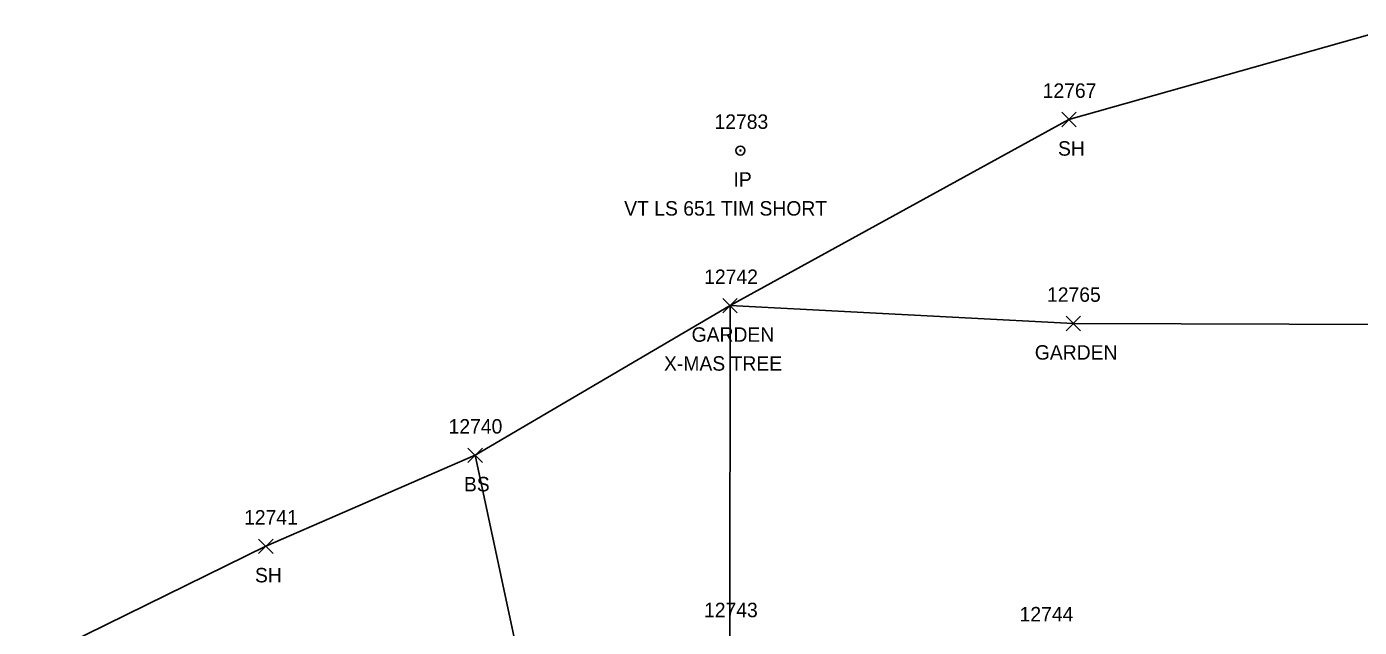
# Model space of a CAD drawing. Extents: x 1482574 to 1485769, y 580696 to 595649.
# Drawn here: x 1483243.9 to 1483428.4, y 584271.3 to 584354.5 of the extents above; entities that cross this region are included whole.
import ezdxf

# ---------------------------------------------------------------- set-up
doc = ezdxf.new("R2010")
doc.units = 0
for name, color, linetype in [('L_A', 7, 'Continuous'), ('L_C', 7, 'Continuous'), ('L_I', 7, 'Continuous'), ('L_TIC', 7, 'Continuous'), ('LAPB', 7, 'Continuous'), ('LELB', 7, 'Continuous'), ('LSOGP', 7, 'Continuous'), ('M_A', 7, 'Continuous'), ('M_C', 7, 'Continuous'), ('M_I', 7, 'Continuous'), ('MPIR', 7, 'Continuous')]:
    doc.layers.add(name, color=color, linetype=linetype)

msp = doc.modelspace()

# ---------------------------------------------------------------- linework, layer by layer
at = {"layer": 'L_TIC'}
for points in [[(1483387.16, 584340.61), (1483389.16, 584342.61)], [(1483389.16, 584340.61), (1483387.16, 584342.61)], [(1483340.27, 584314.86), (1483342.27, 584316.86)], [(1483342.27, 584314.86), (1483340.27, 584316.86)], [(1483340.27, 584314.86), (1483342.27, 584316.86)], [(1483342.27, 584314.86), (1483340.27, 584316.86)], [(1483387.77, 584312.39), (1483389.77, 584314.39)], [(1483389.77, 584312.39), (1483387.77, 584314.39)], [(1483387.77, 584312.39), (1483389.77, 584314.39)], [(1483389.77, 584312.39), (1483387.77, 584314.39)], [(1483304.98, 584294.16), (1483306.98, 584296.16)], [(1483306.98, 584294.16), (1483304.98, 584296.16)], [(1483276.02, 584281.57), (1483278.02, 584283.57)], [(1483278.02, 584281.57), (1483276.02, 584283.57)]]:
    msp.add_lwpolyline(points, dxfattribs=at)
at = {"layer": 'LAPB'}
for points in [[(1483341.27, 584315.86), (1483341.25, 584269.75), (1483384.93, 584269.17), (1483388.75, 584220.8), (1483436.41, 584224.72), (1483436.19, 584264.81), (1483433.58, 584313.25), (1483388.77, 584313.39)], [(1483341.27, 584315.86), (1483388.77, 584313.39)]]:
    msp.add_lwpolyline(points, dxfattribs=at)
at = {"layer": 'LELB'}
msp.add_lwpolyline([(1483305.98, 584295.16), (1483318.33, 584237.38), (1483332.82, 584175.92), (1483354.34, 584130.52), (1483383.56, 584127.76), (1483431.83, 584179.55), (1483476.71, 584191.35), (1483495.39, 584172.27), (1483499.04, 584133.04), (1483502.1, 584097.92), (1483538.39, 584071.12)], dxfattribs=at)
at = {"layer": 'LSOGP'}
msp.add_lwpolyline([(1483243.91, 584266.28), (1483277.02, 584282.57), (1483305.99, 584295.16), (1483341.27, 584315.86), (1483388.16, 584341.61), (1483433.71, 584354.46)], dxfattribs=at)
at = {"layer": 'MPIR'}
for radius in [0.625, 0.0833]:
    msp.add_circle((1483342.7, 584337.32), radius, dxfattribs=at)

# ---------------------------------------------------------------- texts
at = {"layer": 'L_A'}
for s, p in [('SH', (1483386.65, 584336.61)), ('GARDEN', (1483335.94, 584310.86)), ('GARDEN', (1483335.94, 584310.86)), ('GARDEN', (1483383.44, 584308.39)), ('GARDEN', (1483383.44, 584308.39)), ('BS', (1483304.43, 584290.16)), ('SH', (1483275.51, 584277.57))]:
    msp.add_text(s, height=2, dxfattribs=at).set_placement(p)
at = {"layer": 'L_C'}
msp.add_text('X-MAS TREE', height=2, dxfattribs=at).set_placement((1483332.12, 584306.86))
msp.add_text('X-MAS TREE', height=2, dxfattribs=at).set_placement((1483332.12, 584306.86))
at = {"layer": 'L_I'}
for s, p in [('12767', (1483384.53, 584344.61)), ('12742', (1483337.68, 584318.86)), ('12742', (1483337.68, 584318.86)), ('12765', (1483385.13, 584316.39)), ('12765', (1483385.13, 584316.39)), ('12740', (1483302.31, 584298.16)), ('12741', (1483274, 584285.57)), ('12743', (1483337.66, 584272.75)), ('12743', (1483337.66, 584272.75)), ('12744', (1483381.34, 584272.17))]:
    msp.add_text(s, height=2, dxfattribs=at).set_placement(p)
at = {"layer": 'M_A'}
msp.add_text('IP', height=2, dxfattribs=at).set_placement((1483341.74, 584332.32))
at = {"layer": 'M_C'}
msp.add_text('VT LS 651 TIM SHORT', height=2, dxfattribs=at).set_placement((1483326.61, 584328.32))
at = {"layer": 'M_I'}
msp.add_text('12783', height=2, dxfattribs=at).set_placement((1483339.11, 584340.32))

doc.saveas('drawing.dxf')
